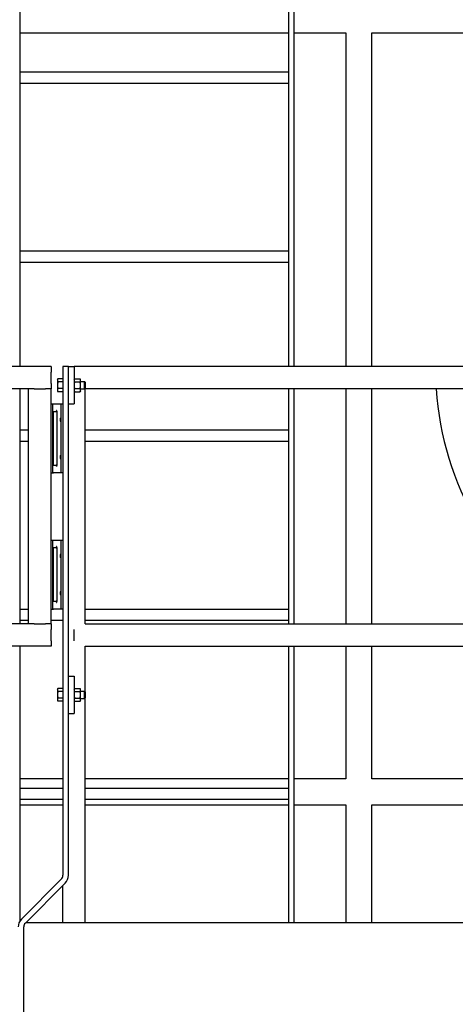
# Model space of a CAD drawing. Header units: inches. Extents: x 24 to 1128, y -94 to 748.
# Tile 406 of 546: x 900 to 929, y 225 to 291. Entities that reach past the tile are written whole.
import ezdxf

# ---------------------------------------------------------------- set-up
doc = ezdxf.new("R2010")
doc.units = ezdxf.units.IN
doc.header["$LTSCALE"] = 32
doc.header["$MEASUREMENT"] = 0
doc.layers.add('Visible (ANSI)', color=7, linetype='Continuous', lineweight=30)

msp = doc.modelspace()

# ---------------------------------------------------------------- linework, layer by layer
at = {"layer": 'Visible (ANSI)'}
for p, q in [((899.59907, 268.12537), (899.59907, 304.31471)), ((917.59907, 304.31471), (917.59907, 268.12537)), ((917.97407, 268.12537), (917.97407, 304.31471)), ((899.59907, 290.50037), (917.59907, 290.50037)), ((917.97407, 290.50037), (921.44166, 290.50037)), ((921.44166, 290.50037), (921.44166, 268.12537)), ((923.19166, 268.12537), (923.19166, 290.50037)), ((923.19166, 290.50037), (972.62916, 290.50037)), ((899.59907, 287.87537), (917.59907, 287.87537)), ((899.59907, 287.12537), (917.59907, 287.12537)), ((899.59907, 275.87537), (917.59907, 275.87537)), ((899.59907, 275.12537), (917.59907, 275.12537)), ((901.66468, 268.12537), (879.66468, 268.12537)), ((901.66468, 268.12537), (901.66468, 267.75037)), ((902.83416, 268.12537), (902.45916, 268.12537)), ((902.45916, 268.12537), (902.45916, 234.0307)), ((902.83416, 234.0307), (902.83416, 268.12537)), ((902.83416, 268.12537), (903.20916, 268.12537)), ((903.20916, 268.12537), (903.20916, 265.62537)), ((969.45916, 268.12537), (903.20916, 268.12537)), ((901.66468, 267.00037), (901.66468, 267.75037)), ((902.09516, 267.25037), (902.12865, 267.30839)), ((902.45916, 267.30839), (902.12865, 267.30839)), ((902.45916, 267.30839), (902.45916, 267.20013)), ((903.20916, 267.25037), (903.24266, 267.30839)), ((903.24266, 267.30839), (903.61367, 267.30839)), ((903.64716, 267.25037), (903.61367, 267.30839)), ((900.16468, 266.62537), (881.16468, 266.62537)), ((899.59907, 250.87537), (899.59907, 266.62537)), ((900.16468, 250.87537), (900.16468, 266.62537)), ((900.53968, 266.62537), (900.16468, 266.62537)), ((900.53968, 266.62537), (901.28968, 266.62537)), ((901.66468, 266.62537), (901.28968, 266.62537)), ((901.66468, 267.00037), (901.66468, 266.62537)), ((901.66468, 250.87537), (901.66468, 266.62537)), ((902.09516, 267.25037), (902.09516, 267.20013)), ((902.09516, 267.20013), (902.09516, 266.87537)), ((902.09516, 266.87537), (902.09516, 266.55062)), ((902.45916, 267.09188), (902.12865, 267.09188)), ((902.45916, 266.65887), (902.12865, 266.65887)), ((902.45916, 267.25037), (902.45916, 267.25037)), ((902.45916, 267.20013), (902.45916, 267.09188)), ((902.45916, 267.09188), (902.45916, 266.87537)), ((902.45916, 266.87537), (902.45916, 266.65887)), ((902.45916, 266.65887), (902.45916, 266.55062)), ((903.24266, 267.09188), (903.61367, 267.09188)), ((903.24266, 266.65887), (903.61367, 266.65887)), ((903.64716, 267.20013), (903.64716, 267.25037)), ((903.64716, 266.87537), (903.64716, 267.20013)), ((903.64716, 267.12537), (903.91339, 267.12537)), ((903.64716, 266.55062), (903.64716, 266.87537)), ((903.64716, 266.62537), (903.91339, 266.62537)), ((903.95916, 267.07819), (903.91339, 267.12537)), ((903.91339, 266.62537), (903.91339, 267.12537)), ((903.95916, 266.67256), (903.91339, 266.62537)), ((903.91339, 266.62537), (903.95916, 266.62537)), ((903.95916, 267.07819), (903.95916, 266.67256)), ((903.95916, 250.87537), (903.95916, 266.62537)), ((969.45916, 266.62537), (903.95916, 266.62537)), ((917.59907, 266.62537), (917.59907, 250.87537)), ((917.97407, 250.87537), (917.97407, 266.62537)), ((921.44166, 266.62537), (921.44166, 250.87537)), ((923.19166, 250.87537), (923.19166, 266.62537)), ((902.09516, 266.55062), (902.09516, 266.50037)), ((902.09516, 266.50037), (902.12865, 266.44236)), ((902.45916, 266.44236), (902.12865, 266.44236)), ((902.45916, 266.55062), (902.45916, 266.44236)), ((902.45916, 266.50037), (902.45916, 266.50037)), ((903.20916, 266.50037), (903.24266, 266.44236)), ((903.24266, 266.44236), (903.61367, 266.44236)), ((903.64716, 266.50037), (903.61367, 266.44236)), ((903.64716, 266.50037), (903.64716, 266.55062)), ((901.66468, 265.62537), (901.78968, 265.62537)), ((901.78968, 261.00037), (901.78968, 265.62537)), ((901.78968, 265.62537), (901.82654, 265.62537)), ((901.82654, 265.62537), (902.33416, 265.62537)), ((902.33416, 265.62537), (902.45916, 265.62537)), ((902.33416, 265.62537), (902.33416, 261.00037)), ((902.83416, 265.62537), (903.20916, 265.62537)), ((901.82804, 261.54204), (901.82804, 265.08371)), ((901.8294, 265.12537), (901.99391, 265.12537)), ((902.05641, 265.13177), (902.05641, 261.49398)), ((899.59907, 263.87537), (900.16468, 263.87537)), ((903.95916, 263.87537), (917.59907, 263.87537)), ((899.59907, 263.12537), (900.16468, 263.12537)), ((903.95916, 263.12537), (917.59907, 263.12537)), ((901.99391, 261.50037), (901.8294, 261.50037)), ((901.66468, 261.00037), (901.78968, 261.00037)), ((901.78968, 261.00037), (901.82654, 261.00037)), ((902.33416, 261.00037), (901.82654, 261.00037)), ((902.45916, 261.00037), (902.33416, 261.00037)), ((901.66468, 256.50037), (901.78968, 256.50037)), ((901.78968, 251.87537), (901.78968, 256.50037)), ((901.78968, 256.50037), (901.82654, 256.50037)), ((901.82654, 256.50037), (902.33416, 256.50037)), ((902.33416, 256.50037), (902.45916, 256.50037)), ((902.33416, 256.50037), (902.33416, 251.87537)), ((901.82804, 252.41704), (901.82804, 255.95871)), ((901.8294, 256.00037), (901.99391, 256.00037)), ((902.05641, 256.00677), (902.05641, 252.36898)), ((901.99391, 252.37537), (901.8294, 252.37537)), ((899.59907, 251.87537), (900.16468, 251.87537)), ((901.66468, 251.87537), (901.78968, 251.87537)), ((901.78968, 251.87537), (901.82654, 251.87537)), ((902.33416, 251.87537), (901.82654, 251.87537)), ((902.45916, 251.87537), (902.33416, 251.87537)), ((903.95916, 251.87537), (917.59907, 251.87537)), ((900.16468, 250.87537), (881.16468, 250.87537)), ((899.59907, 251.12537), (900.16468, 251.12537)), ((900.53968, 250.87537), (900.16468, 250.87537)), ((900.53968, 250.87537), (901.28968, 250.87537)), ((901.66468, 250.87537), (901.28968, 250.87537)), ((901.66468, 251.12537), (902.45916, 251.12537)), ((901.66468, 250.87537), (901.66468, 250.50037)), ((903.95916, 251.12537), (917.59907, 251.12537)), ((903.95916, 250.87537), (969.45916, 250.87537)), ((901.66468, 249.75037), (901.66468, 250.50037)), ((903.20916, 249.75037), (903.20916, 250.50037)), ((901.66468, 249.75037), (901.66468, 249.37537)), ((901.66468, 249.37537), (879.66468, 249.37537)), ((899.59907, 231.00094), (899.59907, 249.37537)), ((903.95916, 246.32819), (903.95916, 249.37537)), ((903.95916, 249.37537), (969.45916, 249.37537)), ((917.59907, 249.37537), (917.59907, 230.87537)), ((917.97407, 230.87537), (917.97407, 249.37537)), ((921.44166, 249.37537), (921.44166, 240.50037)), ((923.19166, 240.50037), (923.19166, 249.37537)), ((902.83416, 247.37537), (903.20916, 247.37537)), ((903.20916, 247.37537), (903.20916, 244.87537)), ((902.09516, 246.50037), (902.12865, 246.55839)), ((902.09516, 246.50037), (902.09516, 246.45013)), ((902.09516, 246.45013), (902.09516, 246.12537)), ((902.45916, 246.55839), (902.12865, 246.55839)), ((902.45916, 246.34188), (902.12865, 246.34188)), ((902.45916, 246.55839), (902.45916, 246.45013)), ((902.45916, 246.50037), (902.45916, 246.50037)), ((902.45916, 246.45013), (902.45916, 246.34188)), ((902.45916, 246.34188), (902.45916, 246.12537)), ((903.20916, 246.50037), (903.24266, 246.55839)), ((903.24266, 246.55839), (903.61367, 246.55839)), ((903.24266, 246.34188), (903.61367, 246.34188)), ((903.64716, 246.50037), (903.61367, 246.55839)), ((903.64716, 246.45013), (903.64716, 246.50037)), ((903.64716, 246.12537), (903.64716, 246.45013)), ((903.64716, 246.37537), (903.91339, 246.37537)), ((903.95916, 246.32819), (903.91339, 246.37537)), ((903.91339, 245.87537), (903.91339, 246.37537)), ((903.95916, 246.32819), (903.95916, 245.92256)), ((902.09516, 246.12537), (902.09516, 245.80062)), ((902.09516, 245.80062), (902.09516, 245.75037)), ((902.09516, 245.75037), (902.12865, 245.69236)), ((902.45916, 245.90887), (902.12865, 245.90887)), ((902.45916, 245.69236), (902.12865, 245.69236)), ((902.45916, 246.12537), (902.45916, 245.90887)), ((902.45916, 245.90887), (902.45916, 245.80062)), ((902.45916, 245.80062), (902.45916, 245.69236)), ((902.45916, 245.75037), (902.45916, 245.75037)), ((903.20916, 245.75037), (903.24266, 245.69236)), ((903.24266, 245.90887), (903.61367, 245.90887)), ((903.24266, 245.69236), (903.61367, 245.69236)), ((903.64716, 245.75037), (903.61367, 245.69236)), ((903.64716, 245.80062), (903.64716, 246.12537)), ((903.64716, 245.87537), (903.91339, 245.87537)), ((903.64716, 245.75037), (903.64716, 245.80062)), ((903.95916, 245.92256), (903.91339, 245.87537)), ((903.95916, 230.87537), (903.95916, 245.92256)), ((902.83416, 244.87537), (903.20916, 244.87537)), ((902.45916, 240.50037), (899.59907, 240.50037)), ((917.59907, 240.50037), (903.95916, 240.50037)), ((921.44166, 240.50037), (917.97407, 240.50037)), ((969.45916, 240.50037), (923.19166, 240.50037)), ((899.59907, 239.87537), (902.45916, 239.87537)), ((903.95916, 239.87537), (917.59907, 239.87537)), ((899.59907, 239.12537), (902.45916, 239.12537)), ((903.95916, 239.12537), (917.59907, 239.12537)), ((899.59907, 238.75037), (902.45916, 238.75037)), ((903.95916, 238.75037), (917.59907, 238.75037)), ((917.97407, 238.75037), (921.44166, 238.75037)), ((921.44166, 238.75037), (921.44166, 230.87537)), ((923.19166, 230.87537), (923.19166, 238.75037)), ((923.19166, 238.75037), (969.45916, 238.75037)), ((902.34933, 233.76554), (899.67883, 231.09504)), ((899.944, 230.82988), (902.61449, 233.50037)), ((902.45916, 230.87537), (902.45916, 233.34504)), ((899.83416, 137.12537), (899.83416, 230.56471)), ((899.98949, 230.87537), (969.45916, 230.87537))]:
    msp.add_line(p, q, dxfattribs=at)
for centre, radius, start, end in [((948.19166, 268.06287), 20.75, 183.9724678, 235.9258562), ((901.99391, 265.06287), 0.0625, 0, 90), ((901.99391, 261.56287), 0.0625, 270, 0), ((901.99391, 255.93787), 0.0625, 0, 90), ((901.99391, 252.43787), 0.0625, 270, 0), ((902.08416, 234.0307), 0.375, 315, 0), ((902.08416, 234.0307), 0.75, 315, 0), ((900.20916, 230.56471), 0.75, 135, 180), ((900.20916, 230.56471), 0.375, 135, 180)]:
    msp.add_arc(centre, radius, start, end, dxfattribs=at)
for centre in [(901.80061, 264.56287), (901.80061, 262.06287), (901.80061, 255.43787), (901.80061, 252.93787)]:
    msp.add_ellipse(centre, major_axis=(0, -0.09843), ratio=0.03492077, dxfattribs=at)
for centre, start_param, end_param in [((901.82949, 265.08371), 3.14159265, 4.71238898), ((901.82949, 261.54204), 4.71238898, 6.28318531), ((901.82949, 255.95871), 3.14159265, 4.71238898), ((901.82949, 252.41704), 4.71238898, 6.28318531)]:
    msp.add_ellipse(centre, major_axis=(0, -0.04167), ratio=0.03492077, start_param=start_param, end_param=end_param, dxfattribs=at)
for points in [[(902.12865, 267.30839), (902.09516, 267.25037), (902.09516, 267.20013)], [(903.24266, 267.30839), (903.20916, 267.25037), (903.20916, 267.20013)], [(903.64716, 267.20013), (903.64716, 267.25037), (903.61367, 267.30839)], [(902.09516, 267.20013), (902.09516, 267.14989), (902.12865, 267.09188)], [(902.12865, 267.09188), (902.09516, 266.97586), (902.09516, 266.87537)], [(902.09516, 266.87537), (902.09516, 266.77489), (902.12865, 266.65887)], [(902.12865, 266.65887), (902.09516, 266.60086), (902.09516, 266.55062)], [(903.20916, 267.20013), (903.20916, 267.14989), (903.24266, 267.09188)], [(903.24266, 267.09188), (903.20916, 266.97586), (903.20916, 266.87537)], [(903.20916, 266.87537), (903.20916, 266.77489), (903.24266, 266.65887)], [(903.24266, 266.65887), (903.20916, 266.60086), (903.20916, 266.55062)], [(903.61367, 267.09188), (903.64716, 267.14989), (903.64716, 267.20013)], [(903.64716, 266.87537), (903.64716, 266.97586), (903.61367, 267.09188)], [(903.61367, 266.65887), (903.64716, 266.77489), (903.64716, 266.87537)], [(903.64716, 266.55062), (903.64716, 266.60086), (903.61367, 266.65887)], [(902.09516, 266.55062), (902.09516, 266.50037), (902.12865, 266.44236)], [(903.20916, 266.55062), (903.20916, 266.50037), (903.24266, 266.44236)], [(903.61367, 266.44236), (903.64716, 266.50037), (903.64716, 266.55062)], [(902.12865, 246.55839), (902.09516, 246.50037), (902.09516, 246.45013)], [(902.09516, 246.45013), (902.09516, 246.39989), (902.12865, 246.34188)], [(902.12865, 246.34188), (902.09516, 246.22586), (902.09516, 246.12537)], [(903.24266, 246.55839), (903.20916, 246.50037), (903.20916, 246.45013)], [(903.20916, 246.45013), (903.20916, 246.39989), (903.24266, 246.34188)], [(903.24266, 246.34188), (903.20916, 246.22586), (903.20916, 246.12537)], [(903.64716, 246.45013), (903.64716, 246.50037), (903.61367, 246.55839)], [(903.61367, 246.34188), (903.64716, 246.39989), (903.64716, 246.45013)], [(903.64716, 246.12537), (903.64716, 246.22586), (903.61367, 246.34188)], [(902.09516, 246.12537), (902.09516, 246.02489), (902.12865, 245.90887)], [(902.12865, 245.90887), (902.09516, 245.85086), (902.09516, 245.80062)], [(902.09516, 245.80062), (902.09516, 245.75037), (902.12865, 245.69236)], [(903.20916, 246.12537), (903.20916, 246.02489), (903.24266, 245.90887)], [(903.24266, 245.90887), (903.20916, 245.85086), (903.20916, 245.80062)], [(903.20916, 245.80062), (903.20916, 245.75037), (903.24266, 245.69236)], [(903.61367, 245.90887), (903.64716, 246.02489), (903.64716, 246.12537)], [(903.64716, 245.80062), (903.64716, 245.85086), (903.61367, 245.90887)], [(903.61367, 245.69236), (903.64716, 245.75037), (903.64716, 245.80062)]]:
    msp.add_rational_spline(points, [1, 1.0379548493, 1], degree=2, dxfattribs=at)
for points in [[(901.82654, 265.62537), (901.82659, 265.62537), (901.82665, 265.62527), (901.82671, 265.62507)], [(901.82671, 261.00068), (901.82665, 261.00048), (901.82659, 261.00037), (901.82654, 261.00037)], [(901.82654, 256.50037), (901.82659, 256.50037), (901.82665, 256.50027), (901.82671, 256.50007)], [(901.82671, 251.87568), (901.82665, 251.87548), (901.82659, 251.87537), (901.82654, 251.87537)]]:
    msp.add_open_spline(points, degree=3, dxfattribs=at)
for points, knots in [([(902.05641, 265.13177), (902.05641, 265.135), (902.05631, 265.13822), (902.05553, 265.1507), (902.05409, 265.1598), (902.04892, 265.17757), (902.04562, 265.18378), (902.04313, 265.18775), (902.04309, 265.18781), (902.04305, 265.18787)], [0, 0, 0, 0, 0.024551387, 0.024551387, 0.095629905, 0.095629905, 0.174881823, 0.174881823, 0.176157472, 0.176157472, 0.176157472, 0.176157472]), ([(902.31715, 264.56287), (902.31715, 264.55054), (902.31676, 264.53739), (902.31511, 264.51323), (902.31384, 264.50222), (902.31067, 264.48464), (902.30855, 264.47699), (902.30352, 264.4669), (902.3006, 264.46445), (902.29475, 264.46445), (902.29141, 264.46696), (902.2849, 264.47715), (902.28174, 264.48484), (902.27666, 264.50239), (902.27438, 264.51332), (902.2713, 264.53739), (902.27051, 264.55052), (902.27051, 264.57523), (902.2713, 264.58836), (902.27438, 264.61243), (902.27666, 264.62336), (902.28174, 264.64091), (902.2849, 264.6486), (902.29141, 264.65879), (902.29475, 264.6613), (902.3006, 264.6613), (902.30352, 264.65885), (902.30855, 264.64876), (902.31067, 264.64111), (902.31384, 264.62353), (902.31511, 264.61252), (902.31676, 264.58836), (902.31715, 264.57521), (902.31715, 264.56287)], [0, 0, 0, 0, 0.09401122, 0.09401122, 0.18802243, 0.18802243, 0.28431105, 0.28431105, 0.38059967, 0.38059967, 0.4782167, 0.4782167, 0.57583373, 0.57583373, 0.6699888, 0.6699888, 0.76414388, 0.76414388, 0.85829895, 0.85829895, 0.95245403, 0.95245403, 1.05007106, 1.05007106, 1.14768808, 1.14768808, 1.2439767, 1.2439767, 1.34026532, 1.34026532, 1.43427654, 1.43427654, 1.52828776, 1.52828776, 1.52828776, 1.52828776]), ([(902.31715, 262.06287), (902.31715, 262.05054), (902.31676, 262.03739), (902.31511, 262.01323), (902.31384, 262.00222), (902.31067, 261.98464), (902.30855, 261.97699), (902.30352, 261.9669), (902.3006, 261.96445), (902.29475, 261.96445), (902.29141, 261.96696), (902.2849, 261.97715), (902.28174, 261.98484), (902.27666, 262.00239), (902.27438, 262.01332), (902.2713, 262.03739), (902.27051, 262.05052), (902.27051, 262.07523), (902.2713, 262.08836), (902.27438, 262.11243), (902.27666, 262.12336), (902.28174, 262.14091), (902.2849, 262.1486), (902.29141, 262.15879), (902.29475, 262.1613), (902.3006, 262.1613), (902.30352, 262.15885), (902.30855, 262.14876), (902.31067, 262.14111), (902.31384, 262.12353), (902.31511, 262.11252), (902.31676, 262.08836), (902.31715, 262.07521), (902.31715, 262.06287)], [0, 0, 0, 0, 0.09401122, 0.09401122, 0.18802243, 0.18802243, 0.28431105, 0.28431105, 0.38059967, 0.38059967, 0.4782167, 0.4782167, 0.57583373, 0.57583373, 0.6699888, 0.6699888, 0.76414388, 0.76414388, 0.85829895, 0.85829895, 0.95245403, 0.95245403, 1.05007106, 1.05007106, 1.14768808, 1.14768808, 1.2439767, 1.2439767, 1.34026532, 1.34026532, 1.43427654, 1.43427654, 1.52828776, 1.52828776, 1.52828776, 1.52828776]), ([(902.04305, 261.43787), (902.04309, 261.43794), (902.04313, 261.438), (902.04627, 261.443), (902.0488, 261.44861), (902.05302, 261.46165), (902.05454, 261.46906), (902.0561, 261.48239), (902.05641, 261.48818), (902.05641, 261.49398)], [-0.000682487, -0.000682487, -0.000682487, -0.000682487, 0, 0, 0.053671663, 0.053671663, 0.113306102, 0.113306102, 0.157716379, 0.157716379, 0.157716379, 0.157716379]), ([(902.05641, 256.00677), (902.05641, 256.01), (902.05631, 256.01322), (902.05553, 256.0257), (902.05409, 256.0348), (902.04892, 256.05257), (902.04562, 256.05878), (902.04313, 256.06275), (902.04309, 256.06281), (902.04305, 256.06287)], [0, 0, 0, 0, 0.024551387, 0.024551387, 0.095629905, 0.095629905, 0.174881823, 0.174881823, 0.176157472, 0.176157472, 0.176157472, 0.176157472]), ([(902.31715, 255.43787), (902.31715, 255.42554), (902.31676, 255.41239), (902.31511, 255.38823), (902.31384, 255.37722), (902.31067, 255.35964), (902.30855, 255.35199), (902.30352, 255.3419), (902.3006, 255.33945), (902.29475, 255.33945), (902.29141, 255.34196), (902.2849, 255.35215), (902.28174, 255.35984), (902.27666, 255.37739), (902.27438, 255.38832), (902.2713, 255.41239), (902.27051, 255.42552), (902.27051, 255.45023), (902.2713, 255.46336), (902.27438, 255.48743), (902.27666, 255.49836), (902.28174, 255.51591), (902.2849, 255.5236), (902.29141, 255.53379), (902.29475, 255.5363), (902.3006, 255.5363), (902.30352, 255.53385), (902.30855, 255.52376), (902.31067, 255.51611), (902.31384, 255.49853), (902.31511, 255.48752), (902.31676, 255.46336), (902.31715, 255.45021), (902.31715, 255.43787)], [0, 0, 0, 0, 0.09401122, 0.09401122, 0.18802243, 0.18802243, 0.28431105, 0.28431105, 0.38059967, 0.38059967, 0.4782167, 0.4782167, 0.57583373, 0.57583373, 0.6699888, 0.6699888, 0.76414388, 0.76414388, 0.85829895, 0.85829895, 0.95245403, 0.95245403, 1.05007106, 1.05007106, 1.14768808, 1.14768808, 1.2439767, 1.2439767, 1.34026532, 1.34026532, 1.43427654, 1.43427654, 1.52828776, 1.52828776, 1.52828776, 1.52828776]), ([(902.31715, 252.93787), (902.31715, 252.92554), (902.31676, 252.91239), (902.31511, 252.88823), (902.31384, 252.87722), (902.31067, 252.85964), (902.30855, 252.85199), (902.30352, 252.8419), (902.3006, 252.83945), (902.29475, 252.83945), (902.29141, 252.84196), (902.2849, 252.85215), (902.28174, 252.85984), (902.27666, 252.87739), (902.27438, 252.88832), (902.2713, 252.91239), (902.27051, 252.92552), (902.27051, 252.95023), (902.2713, 252.96336), (902.27438, 252.98743), (902.27666, 252.99836), (902.28174, 253.01591), (902.2849, 253.0236), (902.29141, 253.03379), (902.29475, 253.0363), (902.3006, 253.0363), (902.30352, 253.03385), (902.30855, 253.02376), (902.31067, 253.01611), (902.31384, 252.99853), (902.31511, 252.98752), (902.31676, 252.96336), (902.31715, 252.95021), (902.31715, 252.93787)], [0, 0, 0, 0, 0.09401122, 0.09401122, 0.18802243, 0.18802243, 0.28431105, 0.28431105, 0.38059967, 0.38059967, 0.4782167, 0.4782167, 0.57583373, 0.57583373, 0.6699888, 0.6699888, 0.76414388, 0.76414388, 0.85829895, 0.85829895, 0.95245403, 0.95245403, 1.05007106, 1.05007106, 1.14768808, 1.14768808, 1.2439767, 1.2439767, 1.34026532, 1.34026532, 1.43427654, 1.43427654, 1.52828776, 1.52828776, 1.52828776, 1.52828776]), ([(902.04305, 252.31287), (902.04309, 252.31294), (902.04313, 252.313), (902.04627, 252.318), (902.0488, 252.32361), (902.05302, 252.33665), (902.05454, 252.34406), (902.0561, 252.35739), (902.05641, 252.36318), (902.05641, 252.36898)], [-0.000682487, -0.000682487, -0.000682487, -0.000682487, 0, 0, 0.053671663, 0.053671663, 0.113306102, 0.113306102, 0.157716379, 0.157716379, 0.157716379, 0.157716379])]:
    msp.add_open_spline(points, degree=3, knots=knots, dxfattribs=at)

doc.saveas('drawing.dxf')
